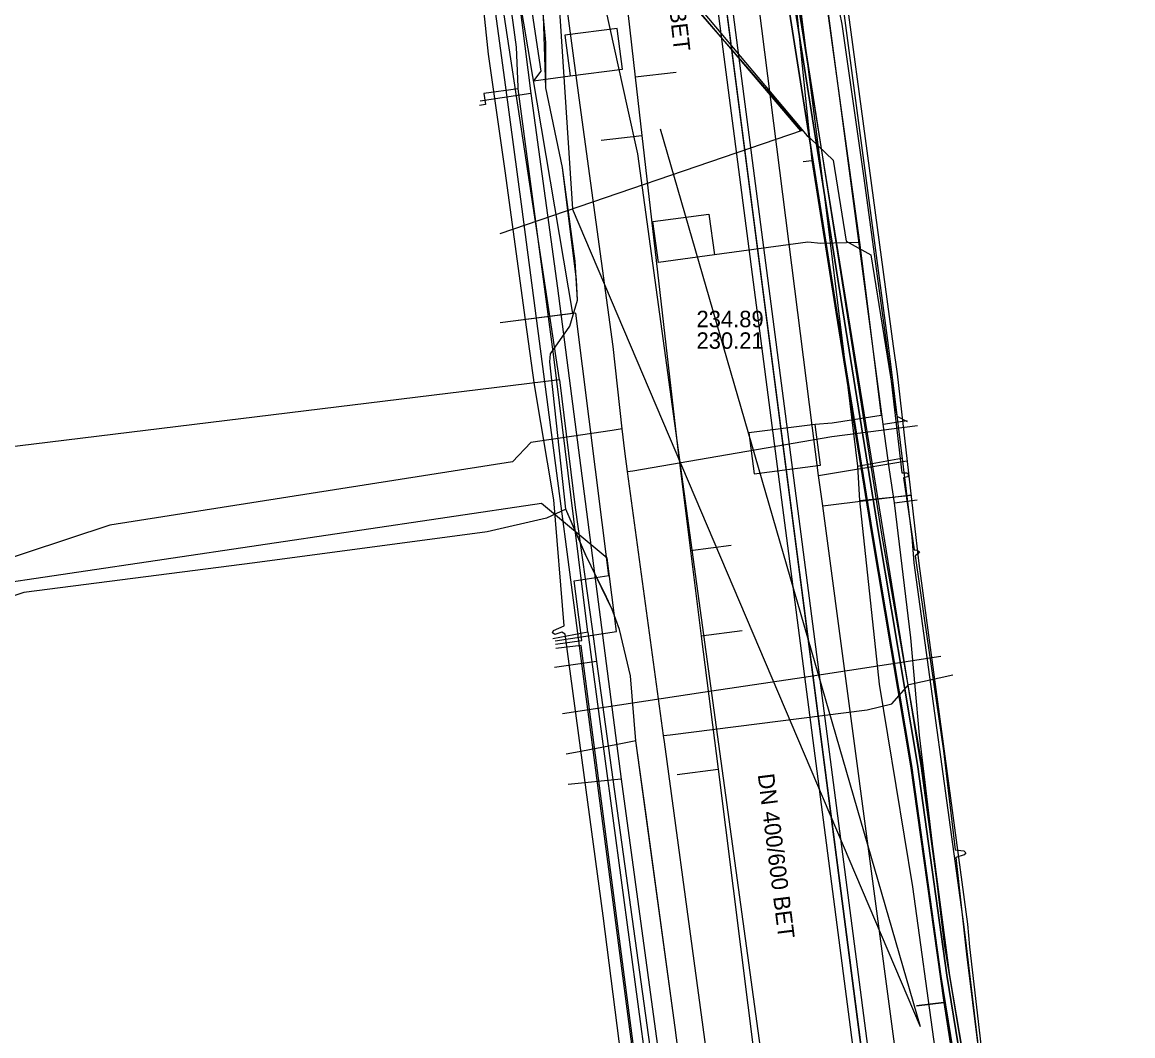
# Model space of a CAD drawing. Extents: x -600309 to -598967, y -1161267 to -1160292.
# Drawn here: x -599173.3 to -599119.2, y -1160495.1 to -1160445.7 of the extents above; entities that cross this region are included whole.
import ezdxf

# ---------------------------------------------------------------- set-up
doc = ezdxf.new("R2010")
doc.units = 0
for name, color, linetype in [('Vrstva 10', 7, 'Continuous'), ('Vrstva 12', 7, 'Continuous'), ('Vrstva 13', 7, 'Continuous'), ('Vrstva 16', 7, 'Continuous'), ('Vrstva 19', 7, 'Continuous'), ('Vrstva 42', 7, 'Continuous'), ('Vrstva 43', 7, 'Continuous'), ('Vrstva 44', 7, 'Continuous'), ('Vrstva 51', 7, 'Continuous'), ('Vrstva 52', 7, 'Continuous'), ('Vrstva 54', 7, 'Continuous'), ('Vrstva 55', 7, 'Continuous'), ('Vrstva 58', 7, 'Continuous'), ('Vrstva 9', 7, 'Continuous')]:
    doc.layers.add(name, color=color, linetype=linetype)

msp = doc.modelspace()

# ---------------------------------------------------------------- linework, layer by layer
at = {"layer": 'Vrstva 10'}
for points in [[(-599127.53, -1160536.56), (-599139.55, -1160444.26)], [(-599126.81, -1160536.47), (-599138.83, -1160444.19)]]:
    msp.add_lwpolyline(points, dxfattribs=at)
at = {"layer": 'Vrstva 12'}
for points in [[(-599149.42, -1160445.73), (-599149.7, -1160443.75), (-599150.64, -1160437.06), (-599150.88, -1160435.74), (-599151, -1160435.27), (-599151.36, -1160433.68), (-599153.19, -1160432.12), (-599156.1, -1160432.3), (-599158.39, -1160430.37)], [(-599131.39, -1160465.28), (-599133.07, -1160452.7), (-599134.5, -1160441.97)], [(-599139.35, -1160442.61), (-599126.95, -1160538.17)], [(-599149.17, -1160448.96), (-599149.18, -1160448.85), (-599149.25, -1160446.93), (-599149.42, -1160445.73)], [(-599150.84, -1160449.18), (-599150.77, -1160449.72), (-599151.06, -1160449.76)], [(-599149.17, -1160448.96), (-599150.84, -1160449.18)], [(-599145.78, -1160475.42), (-599146.46, -1160469.91), (-599147.44, -1160462.01), (-599149.17, -1160448.96)], [(-599131.39, -1160465.28), (-599130.23, -1160465.11)], [(-599131.08, -1160467.51), (-599131.39, -1160465.28)], [(-599130.85, -1160469.11), (-599131.08, -1160467.51)], [(-599130.85, -1160469.11), (-599129.74, -1160468.98)], [(-599127.52, -1160495.99), (-599128.41, -1160490.62), (-599129.62, -1160480.44), (-599130.05, -1160475.69), (-599130.85, -1160469.11)], [(-599145.78, -1160475.42), (-599147.49, -1160475.74)], [(-599145.78, -1160475.42), (-599142.54, -1160499.57), (-599142.49, -1160500), (-599140.78, -1160514.04)]]:
    msp.add_lwpolyline(points, dxfattribs=at)
at = {"layer": 'Vrstva 13'}
msp.add_line((-599144.101, -1160465.516), (-599144.6, -1160465.59), dxfattribs=at)
for points in [[(-599144.101, -1160465.516), (-599144.55, -1160461.5), (-599146.2, -1160449.4), (-599148.194, -1160434.512), (-599148.242, -1160434.172), (-599148.999, -1160427.789)], [(-599147.16, -1160463.12), (-599150.37, -1160441.91), (-599150.63, -1160439.09)], [(-599147.16, -1160463.12), (-599182.86, -1160467.5), (-599183.47, -1160461.33), (-599182.48, -1160461.2)], [(-599147.16, -1160463.12), (-599146.39, -1160469.34), (-599145.57, -1160475.26)], [(-599144.6, -1160465.59), (-599148.555, -1160466.176), (-599149.454, -1160467.115)], [(-599121.42, -1160636.85), (-599122.364, -1160629.863), (-599123.9, -1160618.49), (-599126.009, -1160601.164), (-599126.15, -1160600.1), (-599127.602, -1160589.165), (-599130.7, -1160565.824), (-599132.6, -1160551.51), (-599133.796, -1160542.431), (-599135.45, -1160529.95), (-599135.612, -1160528.649), (-599136.039, -1160525.405), (-599136.804, -1160519.607), (-599138.09, -1160509.86), (-599138.528, -1160506.648), (-599138.826, -1160504.459), (-599140.47, -1160492.39), (-599142.053, -1160480.756), (-599142.096, -1160480.442), (-599143.845, -1160467.594), (-599143.98, -1160466.6), (-599144.101, -1160465.516)], [(-599143.845, -1160467.594), (-599143.589, -1160467.552), (-599133.893, -1160465.892), (-599129.722, -1160465.355)], [(-599149.454, -1160467.115), (-599169.063, -1160470.208), (-599185.335, -1160475.584), (-599195.157, -1160481.595), (-599208.38, -1160499.631), (-599224.058, -1160546.968), (-599224.056, -1160547.497), (-599223.453, -1160566.225), (-599221.206, -1160584.811)], [(-599145.57, -1160475.26), (-599145.36, -1160476.85)], [(-599145.36, -1160476.85), (-599147.41, -1160477.13)], [(-599145.36, -1160476.85), (-599141.61, -1160503.94), (-599140.51, -1160512.49)], [(-599142.096, -1160480.442), (-599141.769, -1160480.413), (-599132.173, -1160479.207), (-599130.978, -1160478.914), (-599130.149, -1160477.962), (-599128.002, -1160477.498)]]:
    msp.add_lwpolyline(points, dxfattribs=at)
at = {"layer": 'Vrstva 16'}
for points in [[(-599126.5, -1160527.58), (-599126.52, -1160527.48), (-599126.69, -1160526.36), (-599126.85, -1160525.61), (-599128.92, -1160510.19), (-599129.31, -1160507.21), (-599130.75, -1160496.2), (-599134.34, -1160469.27), (-599134.54, -1160467.78), (-599140.19, -1160423.2)], [(-599149.59, -1160428.93), (-599148.53, -1160435.86), (-599148.57, -1160436.26), (-599150.16, -1160436.49), (-599148.56, -1160449.19), (-599148.34, -1160450.72)], [(-599148.56, -1160449.19), (-599151.03, -1160449.55)], [(-599148.34, -1160450.72), (-599147.26, -1160458.67), (-599144.15, -1160482.57), (-599140.93, -1160506.3), (-599140.83, -1160506.69), (-599140.56, -1160508.63), (-599139.15, -1160519.57), (-599136.15, -1160542.73), (-599133.11, -1160565.88), (-599130.68, -1160581.82), (-599129.71, -1160590.14), (-599129.25, -1160594.55), (-599129.22, -1160594.85), (-599128.33, -1160602.61), (-599124.78, -1160630.94), (-599120.8, -1160661.35), (-599119.1, -1160674.81), (-599115.46, -1160702.27), (-599112.43, -1160726.7), (-599112.19, -1160727.9), (-599111.49, -1160733.02), (-599103, -1160796)], [(-599134.54, -1160467.78), (-599130.24, -1160467.08)], [(-599134.34, -1160469.27), (-599130.01, -1160468.73)], [(-599144.15, -1160482.57), (-599146.74, -1160482.84)]]:
    msp.add_lwpolyline(points, dxfattribs=at)
at = {"layer": 'Vrstva 19'}
for points in [[(-599143.35, -1160452.12), (-599143.85, -1160449.85), (-599147.01, -1160435.47), (-599147.68, -1160431.24), (-599148.37, -1160425.83)], [(-599084.92, -1160929.7), (-599084.859, -1160929.27), (-599083.83, -1160922.03), (-599083.57, -1160912.78), (-599095.07, -1160825.37), (-599102.5, -1160768.3), (-599104.6, -1160752.25), (-599109.62, -1160709.21), (-599119.67, -1160628.93), (-599126.32, -1160575.37), (-599128.11, -1160560.16), (-599133.16, -1160522.31), (-599135.34, -1160510.45), (-599143.35, -1160452.12)]]:
    msp.add_lwpolyline(points, dxfattribs=at)
at = {"layer": 'Vrstva 42'}
for points in [[(-599128.152, -1160492.134), (-599129.551, -1160481.92), (-599137.125, -1160434.955), (-599135.957, -1160431.901), (-599137.933, -1160427.949), (-599138.921, -1160417.351), (-599140.268, -1160401.453), (-599144.131, -1160366.155), (-599148.86, -1160321), (-599150.148, -1160308.582), (-599149.609, -1160305.888), (-599149.325, -1160304.719), (-599149.325, -1160303.167), (-599149.831, -1160301.362), (-599150.444, -1160300.243), (-599150.328, -1160299.062), (-599150.366, -1160298.411), (-599149.928, -1160296.845), (-599149.28, -1160295.612), (-599148.278, -1160293.586), (-599147.515, -1160292.347)], [(-599158.782, -1160415.702), (-599158.12, -1160415.6), (-599157.75, -1160417.4), (-599157.595, -1160418.563), (-599156.405, -1160429.991), (-599153.54, -1160431.29), (-599153.22, -1160431.49), (-599151.91, -1160432.79), (-599151.58, -1160433.83), (-599151.19, -1160434.52), (-599149.8, -1160436.31), (-599149.62, -1160437.7), (-599148.07, -1160448.09), (-599148.43, -1160448.56)], [(-599149.8, -1160436.31), (-599149.284, -1160436.473), (-599137.491, -1160437.735), (-599136.569, -1160437.539), (-599135.82, -1160438.93), (-599134.99, -1160440.05), (-599134.65, -1160441.27), (-599132.55, -1160456.44), (-599131.5, -1160464.86), (-599133.88, -1160465.24)], [(-599143.825, -1160504.004), (-599143.677, -1160503.872), (-599143.45, -1160503.83), (-599143.19, -1160503.69), (-599144.15, -1160496.1), (-599145.03, -1160489.23), (-599146.88, -1160475.52), (-599147.05, -1160475.41), (-599147.394, -1160475.524), (-599147.504, -1160475.45), (-599147.445, -1160475.336), (-599146.94, -1160475.11), (-599147.44, -1160468.97), (-599148.37, -1160463.37), (-599148.82, -1160460.2), (-599149.8, -1160452.95), (-599150.62, -1160447.27), (-599151.28, -1160440.91)], [(-599134.43, -1160440.82), (-599133.41, -1160445.81), (-599132.333, -1160453.304), (-599131.083, -1160462.494), (-599130.483, -1160467.654), (-599130.244, -1160467.663), (-599130.146, -1160467.75), (-599130.213, -1160467.852), (-599130.413, -1160467.904), (-599129.883, -1160471.414), (-599129.737, -1160471.418), (-599129.632, -1160471.497), (-599129.715, -1160471.609), (-599129.843, -1160471.694), (-599129.403, -1160474.734), (-599128.453, -1160481.194), (-599127.893, -1160486.024), (-599127.471, -1160486.075), (-599127.369, -1160486.166), (-599127.457, -1160486.265), (-599127.863, -1160486.384), (-599127.333, -1160491.104), (-599126.463, -1160498.154)], [(-599122.641, -1160537.761), (-599123.501, -1160529.496), (-599123.71, -1160527.089), (-599123.971, -1160522.597), (-599124.421, -1160518.801), (-599125.311, -1160512.269), (-599126.471, -1160503.989), (-599126.575, -1160503.256), (-599126.761, -1160501.5), (-599128.292, -1160492.128), (-599129.722, -1160481.867), (-599131.62, -1160470.569), (-599133.357, -1160459.773), (-599135.765, -1160444.542)], [(-599122.641, -1160537.761), (-599123.501, -1160529.496), (-599123.71, -1160527.089), (-599123.971, -1160522.597), (-599124.421, -1160518.801), (-599125.311, -1160512.269), (-599126.471, -1160503.989), (-599126.575, -1160503.256), (-599126.761, -1160501.5), (-599128.292, -1160492.128), (-599129.722, -1160481.867), (-599131.62, -1160470.569), (-599133.357, -1160459.773), (-599135.765, -1160444.542)], [(-599135.765, -1160444.542), (-599133.357, -1160459.773), (-599131.62, -1160470.569), (-599129.722, -1160481.867), (-599128.292, -1160492.128), (-599126.761, -1160501.5), (-599126.575, -1160503.256), (-599126.471, -1160503.989), (-599125.311, -1160512.269), (-599124.421, -1160518.801), (-599123.971, -1160522.597), (-599123.71, -1160527.089), (-599123.501, -1160529.496), (-599122.641, -1160537.761)], [(-599135.765, -1160444.542), (-599133.357, -1160459.773), (-599131.62, -1160470.569), (-599129.722, -1160481.867), (-599128.292, -1160492.128), (-599126.761, -1160501.5), (-599126.575, -1160503.256), (-599126.471, -1160503.989), (-599125.311, -1160512.269), (-599124.421, -1160518.801), (-599123.971, -1160522.597), (-599123.71, -1160527.089), (-599123.501, -1160529.496), (-599122.641, -1160537.761)], [(-599122.939, -1160537.799), (-599123.799, -1160529.524), (-599124.01, -1160527.111), (-599124.269, -1160522.623), (-599124.719, -1160518.839), (-599125.609, -1160512.311), (-599126.769, -1160504.031), (-599126.873, -1160503.292), (-599127.059, -1160501.54), (-599128.588, -1160492.172), (-599130.018, -1160481.913), (-599131.916, -1160470.617), (-599133.653, -1160459.821), (-599136.061, -1160444.588)], [(-599122.939, -1160537.799), (-599123.799, -1160529.524), (-599124.01, -1160527.111), (-599124.269, -1160522.623), (-599124.719, -1160518.839), (-599125.609, -1160512.311), (-599126.769, -1160504.031), (-599126.873, -1160503.292), (-599127.059, -1160501.54), (-599128.588, -1160492.172), (-599130.018, -1160481.913), (-599131.916, -1160470.617), (-599133.653, -1160459.821), (-599136.061, -1160444.588)], [(-599136.061, -1160444.588), (-599133.653, -1160459.821), (-599131.916, -1160470.617), (-599130.018, -1160481.913), (-599128.588, -1160492.172), (-599127.059, -1160501.54), (-599126.873, -1160503.292), (-599126.769, -1160504.031), (-599125.609, -1160512.311), (-599124.719, -1160518.839), (-599124.269, -1160522.623), (-599124.01, -1160527.111), (-599123.799, -1160529.524), (-599122.939, -1160537.799)], [(-599136.061, -1160444.588), (-599133.653, -1160459.821), (-599131.916, -1160470.617), (-599130.018, -1160481.913), (-599128.588, -1160492.172), (-599127.059, -1160501.54), (-599126.873, -1160503.292), (-599126.769, -1160504.031), (-599125.609, -1160512.311), (-599124.719, -1160518.839), (-599124.269, -1160522.623), (-599124.01, -1160527.111), (-599123.799, -1160529.524), (-599122.939, -1160537.799)], [(-599148.43, -1160448.56), (-599146.638, -1160448.323), (-599144.096, -1160447.994), (-599144.353, -1160446.011), (-599146.895, -1160446.341), (-599146.638, -1160448.323)], [(-599135.07, -1160456.42), (-599139.616, -1160457.044), (-599142.346, -1160457.406), (-599142.609, -1160455.424), (-599139.879, -1160455.062), (-599139.616, -1160457.044)], [(-599132.55, -1160456.44), (-599134.43, -1160456.49), (-599135.07, -1160456.42)], [(-599133.88, -1160465.24), (-599134.701, -1160465.296), (-599137.942, -1160465.715), (-599137.685, -1160467.698), (-599134.445, -1160467.279), (-599134.701, -1160465.296)], [(-599088.634, -1160791.587), (-599091.432, -1160770.922), (-599096.846, -1160731.939), (-599096.966, -1160730.856), (-599097.779, -1160725.412), (-599098.741, -1160716.448), (-599102.107, -1160691.967), (-599102.783, -1160684.794), (-599106.577, -1160656.83), (-599108.708, -1160639.44), (-599111.325, -1160622.842), (-599114.164, -1160597.877), (-599116.598, -1160582.662), (-599117.768, -1160574.094), (-599118.099, -1160572.56), (-599118.189, -1160569.913), (-599118.731, -1160563.295), (-599122.401, -1160538.48), (-599123.194, -1160531.703), (-599123.577, -1160527.06), (-599123.849, -1160522.402), (-599125.123, -1160512.25), (-599126.606, -1160501.472), (-599128.152, -1160492.134)]]:
    msp.add_lwpolyline(points, dxfattribs=at)
at = {"layer": 'Vrstva 43'}
msp.add_lwpolyline([(-599139.95, -1160506.9), (-599141.52, -1160494.67), (-599143.44, -1160480.71), (-599143.7, -1160477.55), (-599144.23, -1160475.29), (-599144.59, -1160474.31), (-599144.96, -1160473.53), (-599145.86, -1160471.72), (-599146.85, -1160469.42), (-599147.63, -1160462.25), (-599147.6, -1160461.86), (-599146.66, -1160460.52), (-599146.28, -1160459.24), (-599146.39, -1160457.34), (-599147.01, -1160452.79), (-599147.82, -1160448.9), (-599147.83, -1160446.7), (-599148.03, -1160444.43)], dxfattribs=at)
at = {"layer": 'Vrstva 44'}
for points in [[(-599120.77, -1160540.29), (-599122.18, -1160530.03), (-599123.52, -1160520.14), (-599123.569, -1160518.924), (-599126.17, -1160500.37), (-599126.29, -1160499.58), (-599127.33, -1160490.7), (-599127.46, -1160489.64), (-599129.88, -1160472.04), (-599129.99, -1160470.79), (-599130.98, -1160462.76), (-599131.13, -1160461.46), (-599134.709, -1160434.653), (-599135.16, -1160431.03), (-599135.47, -1160428.39), (-599136.93, -1160416.06), (-599137.06, -1160415.02)], [(-599120.52, -1160540.31), (-599121.87, -1160530.11), (-599123.23, -1160520.19), (-599123.35, -1160518.94), (-599126.01, -1160500.36), (-599126.15, -1160499.56), (-599127.17, -1160490.75), (-599127.28, -1160489.64), (-599129.65, -1160472.07), (-599129.79, -1160470.8), (-599130.7, -1160462.83), (-599130.89, -1160461.49), (-599134.511, -1160434.627), (-599134.96, -1160431.01), (-599135.25, -1160428.25), (-599136.66, -1160416.1), (-599136.95, -1160415.03)], [(-599157.688, -1160430.886), (-599157.655, -1160431.742), (-599157.539, -1160432.169), (-599157.297, -1160432.55), (-599156.869, -1160432.77), (-599156.52, -1160432.82), (-599156.19, -1160432.65), (-599155.64, -1160432.23), (-599155.13, -1160431.87), (-599153.1, -1160431.53), (-599152.36, -1160431.65), (-599151.89, -1160431.94), (-599151.69, -1160432.34), (-599151.51, -1160435.22), (-599150.85, -1160441.12), (-599149.81, -1160448.76), (-599149, -1160454.82), (-599144.86, -1160486.35), (-599143.83, -1160494.13), (-599142.53, -1160503.95), (-599141.1, -1160515.03), (-599139.78, -1160524.6), (-599138.52, -1160534.14), (-599137.26, -1160543.9)]]:
    msp.add_lwpolyline(points, dxfattribs=at)
at = {"layer": 'Vrstva 51'}
msp.add_lwpolyline([(-599135.1, -1160451.25), (-599134.94, -1160451.38), (-599133.83, -1160452.43), (-599133.19, -1160456.37), (-599131.99, -1160457.04), (-599130.73, -1160464.9), (-599130.221, -1160465.159)], dxfattribs=at)
at = {"layer": 'Vrstva 52'}
msp.add_line((-599150.14, -1160433.34), (-599135.1, -1160451.25), dxfattribs=at)
at = {"layer": 'Vrstva 54'}
for points in [[(-599135.34, -1160450.98), (-599142.42, -1160442.82), (-599147.25, -1160443.66), (-599146.523, -1160454.806)], [(-599135.34, -1160450.98), (-599150.07, -1160456.02)], [(-599129.57, -1160494.64), (-599142.249, -1160450.922)], [(-599129.57, -1160494.64), (-599146.523, -1160454.806)], [(-599128.59, -1160476.61), (-599135.26, -1160477.62)], [(-599135.26, -1160477.62), (-599140.18, -1160478.36)], [(-599140.18, -1160478.36), (-599147.02, -1160479.39)]]:
    msp.add_lwpolyline(points, dxfattribs=at)
at = {"layer": 'Vrstva 55'}
for points in [[(-599137.471, -1160406.234), (-599139.907, -1160406.409), (-599139.628, -1160409.392), (-599139.437, -1160412.01), (-599139.1, -1160415.526), (-599139.11, -1160417.937), (-599138.742, -1160421.993), (-599138.572, -1160423.051), (-599138.342, -1160425.378), (-599138.097, -1160427.561), (-599137.682, -1160428.503), (-599136.74, -1160435.389), (-599135.737, -1160444.002), (-599134.87, -1160452.449)], [(-599151.09, -1160432.85), (-599146.52, -1160459.89), (-599150.05, -1160460.35)], [(-599135.29, -1160452.5), (-599134.87, -1160452.449), (-599133.703, -1160459.828), (-599131.965, -1160470.625), (-599130.068, -1160481.92), (-599128.44, -1160493.447), (-599129.78, -1160493.61)], [(-599144.75, -1160472.66), (-599146.37, -1160459.88), (-599150.05, -1160460.35)], [(-599147.376, -1160475.837), (-599144.387, -1160475.387), (-599144.84, -1160471.82), (-599148.04, -1160469.15), (-599175.62, -1160473.24), (-599178.1, -1160474.033), (-599178.531, -1160477.028)], [(-599147.356, -1160476.009), (-599146.07, -1160475.83), (-599146.45, -1160472.92), (-599144.75, -1160472.66)], [(-599134.448, -1160575.448), (-599132.95, -1160575.825), (-599133.36, -1160572.83), (-599131.516, -1160572.585), (-599131.35, -1160572.47), (-599131.532, -1160572.385), (-599133.36, -1160572.45), (-599135.59, -1160555.9), (-599133.784, -1160555.607), (-599133.62, -1160555.49), (-599133.804, -1160555.409), (-599135.62, -1160555.49), (-599140.88, -1160515.78), (-599139.204, -1160515.507), (-599139.04, -1160515.39), (-599139.195, -1160515.308), (-599140.97, -1160515.36), (-599143.671, -1160494.704), (-599146.11, -1160476.06), (-599147.331, -1160476.207)], [(-599129.78, -1160493.61), (-599128.44, -1160493.447), (-599127.107, -1160501.978), (-599127.435, -1160502.707), (-599127.289, -1160504.068), (-599126.779, -1160504.372), (-599125.658, -1160512.317), (-599124.768, -1160518.845), (-599124.319, -1160522.628), (-599124.059, -1160527.114), (-599123.849, -1160529.529), (-599123.274, -1160535.055), (-599124.12, -1160535.13), (-599123.274, -1160535.055), (-599122.988, -1160537.805)]]:
    msp.add_lwpolyline(points, dxfattribs=at)
at = {"layer": 'Vrstva 58'}
for points in [[(-599092.6, -1160792.56), (-599099.731, -1160739.009), (-599103.73, -1160708.98), (-599103.87, -1160707.87), (-599112.249, -1160645.022), (-599115.7, -1160619.14), (-599115.86, -1160618.03), (-599124.956, -1160552.58), (-599126.88, -1160538.74), (-599127.03, -1160537.63), (-599136.901, -1160461.461), (-599139.27, -1160443.18), (-599139.39, -1160442.06), (-599141.8, -1160408.22), (-599141.59, -1160407.07), (-599141.37, -1160406.57), (-599141.17, -1160405.42), (-599151.39, -1160306.94), (-599152.04, -1160306.49), (-599167.08, -1160307.6), (-599167.65, -1160307.58), (-599167.66, -1160307.02), (-599167.93, -1160292.347)], [(-599092.6, -1160792.56), (-599099.731, -1160739.009), (-599103.73, -1160708.98), (-599103.87, -1160707.87), (-599112.249, -1160645.022), (-599115.7, -1160619.14), (-599115.86, -1160618.03), (-599124.956, -1160552.58), (-599126.88, -1160538.74), (-599127.03, -1160537.63), (-599136.901, -1160461.461), (-599139.27, -1160443.18), (-599139.39, -1160442.06), (-599141.8, -1160408.22), (-599141.59, -1160407.07), (-599141.37, -1160406.57), (-599141.17, -1160405.42), (-599151.39, -1160306.94), (-599152.04, -1160306.49), (-599167.08, -1160307.6), (-599167.65, -1160307.58), (-599167.66, -1160307.02), (-599167.93, -1160292.347)], [(-599092.6, -1160792.56), (-599099.731, -1160739.009), (-599103.73, -1160708.98), (-599103.87, -1160707.87), (-599112.249, -1160645.022), (-599115.7, -1160619.14), (-599115.86, -1160618.03), (-599124.956, -1160552.58), (-599126.88, -1160538.74), (-599127.03, -1160537.63), (-599136.901, -1160461.461), (-599139.27, -1160443.18), (-599139.39, -1160442.06), (-599141.8, -1160408.22), (-599141.59, -1160407.07), (-599141.37, -1160406.57), (-599141.17, -1160405.42), (-599151.39, -1160306.94), (-599152.04, -1160306.49), (-599167.08, -1160307.6), (-599167.65, -1160307.58), (-599167.66, -1160307.02), (-599167.93, -1160292.347)], [(-599136.99, -1160432.71), (-599134.17, -1160454.87), (-599132.65, -1160467.34)], [(-599150.49, -1160433.269), (-599135.416, -1160451.006)], [(-599146.85, -1160469.42), (-599147.63, -1160462.25), (-599147.6, -1160461.86), (-599146.66, -1160460.52), (-599146.28, -1160459.24), (-599146.337, -1160458.26), (-599147.01, -1160452.79), (-599147.82, -1160448.9), (-599147.945, -1160445.392), (-599148.07, -1160444.12)], [(-599139.95, -1160506.9), (-599141.52, -1160494.67), (-599143.44, -1160480.71), (-599143.7, -1160477.55), (-599144.23, -1160475.29), (-599144.59, -1160474.31), (-599144.96, -1160473.53), (-599145.86, -1160471.72), (-599146.85, -1160469.42), (-599147.63, -1160462.25), (-599147.6, -1160461.86), (-599146.66, -1160460.52), (-599146.28, -1160459.24), (-599146.39, -1160457.34), (-599147.01, -1160452.79), (-599147.82, -1160448.9), (-599147.83, -1160446.7), (-599148.03, -1160444.43)], [(-599135.55, -1160444.594), (-599131.472, -1160470.651), (-599129.515, -1160481.905), (-599128.17, -1160492.14), (-599126.579, -1160501.519), (-599126.416, -1160503.395), (-599123.806, -1160522.56), (-599123.358, -1160529.492), (-599122.379, -1160537.892)], [(-599132.65, -1160467.34), (-599130.51, -1160466.95)], [(-599132.65, -1160467.34), (-599132.55, -1160469)], [(-599132.55, -1160469), (-599130.01, -1160468.744)], [(-599146.85, -1160469.42), (-599147.79, -1160469.86), (-599150.677, -1160470.525), (-599162, -1160472.04), (-599173.25, -1160473.48), (-599175.84, -1160474.35), (-599177.27, -1160474.96), (-599178.63, -1160475.76), (-599179.18, -1160476.4), (-599179.08, -1160477.31), (-599178.86, -1160477.7), (-599178.46, -1160477.68)], [(-599143.44, -1160480.71), (-599143.7, -1160477.55), (-599144.23, -1160475.29), (-599144.59, -1160474.31), (-599145.884, -1160471.664), (-599146.85, -1160469.42)], [(-599132.55, -1160469), (-599131.593, -1160477.949), (-599129.96, -1160487.82), (-599128.88, -1160495.71), (-599128.26, -1160497.65)], [(-599143.44, -1160480.71), (-599144.422, -1160480.898), (-599146.386, -1160481.275), (-599146.83, -1160481.36)], [(-599139.95, -1160506.9), (-599141.52, -1160494.67), (-599142.961, -1160484.195), (-599143.44, -1160480.71)]]:
    msp.add_lwpolyline(points, dxfattribs=at)
at = {"layer": 'Vrstva 9'}
for p, q in [((-599141.48, -1160448.16), (-599143.467, -1160448.387)), ((-599145.13, -1160451.456), (-599143.143, -1160451.229)), ((-599138.795, -1160471.199), (-599140.779, -1160471.449)), ((-599138.271, -1160475.356), (-599140.255, -1160475.606)), ((-599141.422, -1160482.345), (-599139.438, -1160482.095))]:
    msp.add_line(p, q, dxfattribs=at)
for points in [[(-599145.59, -1160429.77), (-599143.467, -1160448.387), (-599143.143, -1160451.229), (-599141.4, -1160466.52)], [(-599141.4, -1160466.52), (-599140.779, -1160471.449), (-599140.255, -1160475.606), (-599139.438, -1160482.095), (-599137.258, -1160499.398), (-599135.693, -1160511.82), (-599135.38, -1160514.3)]]:
    msp.add_lwpolyline(points, dxfattribs=at)

# ---------------------------------------------------------------- texts
at = {"layer": 'Vrstva 12'}
for rotation, p in [(276.5094, (-599142.494, -1160439.121)), (277.197, (-599137.508, -1160482.353))]:
    msp.add_text('DN 400/600 BET', height=0.8, rotation=rotation, dxfattribs=at).set_placement(p)
for s, p in [('234.89', (-599140.488, -1160460.565)), ('230.21', (-599140.488, -1160461.615))]:
    msp.add_text(s, height=0.8, dxfattribs=at).set_placement(p)

doc.saveas('drawing.dxf')
